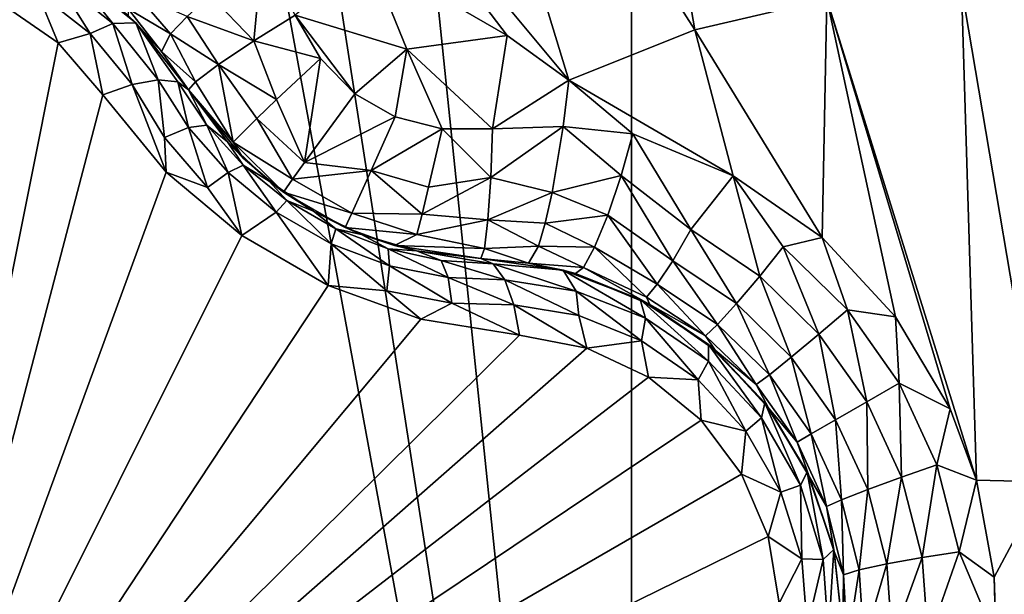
# Model space of a CAD drawing. Header units: metres. Extents: x -205 to 205, y -104 to 104.
# Tile 545 of 656: x -94.7 to -92.61, y 49.85 to 51.07. Entities that reach past the tile are written whole.
import ezdxf

# ---------------------------------------------------------------- set-up
doc = ezdxf.new("R2010")
doc.units = ezdxf.units.M
doc.layers.add('solid_01_2-CONSUMER_EHM_BOX_SW0001', color=7, linetype='CONTINUOUS')

msp = doc.modelspace()

# ---------------------------------------------------------------- linework, layer by layer
at = {"layer": 'solid_01_2-CONSUMER_EHM_BOX_SW0001'}
for points in [[(-200.010849, -74.958488), (-200.010773, 75.041512), (-0.010778, 75.04142)], [(-0.010849, -74.95858), (-200.010849, -74.958488), (-0.010778, 75.04142)], [(-91.959076, 42.820488, 75), (-76.402473, 63.637558, 75), (-185.602478, 63.645401, 75)], [(-92.726151, 42.986298, 75), (-91.959076, 42.820488, 75), (-185.602478, 63.645401, 75)], [(-93.500885, 43.041248, 75), (-92.726151, 42.986298, 75), (-185.602478, 63.645401, 75)], [(-168.500885, 43.051987, 75), (-93.500885, 43.041248, 75), (-185.602478, 63.645401, 75)], [(-94.902969, 56.788887, 67.02655), (-94.902618, 61.638889, 69), (-93.403656, 47.138783, 63.099998)], [(-93.402618, 61.638783, 69), (-93.403656, 47.138783, 63.099998), (-94.902618, 61.638889, 69)], [(-93.403656, 47.138783, 69.5), (-93.403656, 47.138783, 63.099998), (-93.402618, 61.638783, 69)], [(-93.403656, 47.138783, 69.5), (-93.402618, 61.638783, 69), (-93.403549, 48.638783, 69.5)], [(-93.403549, 48.638783, 72), (-93.402618, 61.638783, 72), (-76.402618, 61.637558, 72)], [(-93.402618, 61.638783, 69), (-93.402618, 61.638783, 72), (-93.403549, 48.638783, 72)], [(-93.403549, 48.638783, 69.5), (-93.402618, 61.638783, 69), (-93.403549, 48.638783, 72)], [(-92.09169, 48.560181, 72), (-93.403549, 48.638783, 72), (-76.402618, 61.637558, 72)], [(-94.902969, 56.788887, 67.02655), (-93.403656, 47.138783, 63.099998), (-94.903076, 55.288887, 66.416206)], [(-94.903076, 55.288887, 66.416206), (-93.403656, 47.138783, 63.099998), (-94.903656, 47.138889, 63.099998)], [(-93.444023, 52.060764, 18.003593), (-93.840454, 51.936069, 18.12837), (-93.269501, 51.043846, 18.309879)], [(-93.444023, 52.060764, 18.003593), (-93.269501, 51.043846, 18.309879), (-92.990623, 51.109734, 18.222105)], [(-93.840454, 51.936069, 18.12837), (-94.216354, 51.754471, 18.246685), (-93.536125, 50.937267, 18.393747)], [(-93.840454, 51.936069, 18.12837), (-93.536125, 50.937267, 18.393747), (-93.269501, 51.043846, 18.309879)], [(-94.216354, 51.754471, 18.246685), (-93.95919, 51.200821, 18.393749), (-93.66658, 51.031891, 18.393747)], [(-94.216354, 51.754471, 18.246685), (-93.66658, 51.031891, 18.393747), (-93.536125, 50.937267, 18.393747)], [(-94.18441, 51.206116, 18.416395), (-94.29425, 51.117279, 18.402063), (-94.202324, 51.02058, 18.42128)], [(-94.18441, 51.206116, 18.416395), (-94.202324, 51.02058, 18.42128), (-94.114967, 51.075237, 18.432564)], [(-93.95919, 51.200821, 18.393749), (-94.114967, 51.075237, 18.432564), (-93.878372, 51.002865, 18.426464)], [(-93.66658, 51.031891, 18.393747), (-93.95919, 51.200821, 18.393749), (-93.878372, 51.002865, 18.426464)], [(-94.623398, 51.155293, 16.731569), (-94.500404, 51.057209, 16.690866), (-94.591644, 51.170654, 16.848858)], [(-94.591644, 51.170654, 16.848858), (-94.451866, 51.058727, 16.815081), (-94.467941, 51.074467, 18.155281)], [(-94.500404, 51.057209, 16.690866), (-94.451866, 51.058727, 16.815081), (-94.591644, 51.170654, 16.848858)], [(-94.623398, 51.155293, 16.731569), (-94.660286, 51.123943, 16.672251), (-94.548103, 51.035824, 16.634918)], [(-94.623398, 51.155293, 16.731569), (-94.548103, 51.035824, 16.634918), (-94.500404, 51.057209, 16.690866)], [(-94.734581, 51.098511, 16.639135), (-94.616028, 51.016171, 16.603498), (-94.660286, 51.123943, 16.672251)], [(-94.616028, 51.016171, 16.603498), (-94.548103, 51.035824, 16.634918), (-94.660286, 51.123943, 16.672251)], [(-92.705635, 51.133163, 18.132406), (-92.990623, 51.109734, 18.222105), (-92.673882, 50.091408, 18.341488)], [(-92.705635, 51.133163, 18.132406), (-92.673882, 50.091408, 18.341488), (-92.528664, 50.088039, 18.295647)], [(-92.420372, 51.113659, 18.042622), (-92.705635, 51.133163, 18.132406), (-92.528664, 50.088039, 18.295647)], [(-94.450935, 51.12038, 18.297037), (-94.467781, 51.088577, 18.225767), (-94.378395, 51.035095, 18.304129)], [(-94.450935, 51.12038, 18.297037), (-94.378395, 51.035095, 18.304129), (-94.34314, 51.071945, 18.36202)], [(-94.29425, 51.117279, 18.402063), (-94.34314, 51.071945, 18.36202), (-94.202324, 51.02058, 18.42128)], [(-92.990623, 51.109734, 18.222105), (-93.269501, 51.043846, 18.309879), (-93.000504, 50.604351, 18.346743)], [(-92.990623, 51.109734, 18.222105), (-93.000504, 50.604351, 18.346743), (-92.84507, 50.436832, 18.336613)], [(-92.990623, 51.109734, 18.222105), (-92.84507, 50.436832, 18.336613), (-92.729729, 50.242386, 18.336082)], [(-92.990623, 51.109734, 18.222105), (-92.729729, 50.242386, 18.336082), (-92.673882, 50.091408, 18.341488)], [(-95.010788, 49.041466, 15.440842), (-94.616028, 51.016171, 16.603498), (-94.734581, 51.098511, 16.639135)], [(-94.467781, 51.088577, 18.225767), (-94.467941, 51.074467, 18.155281), (-94.39753, 50.997997, 18.172401)], [(-94.467781, 51.088577, 18.225767), (-94.39753, 50.997997, 18.172401), (-94.378395, 51.035095, 18.304129)], [(-94.451866, 51.058727, 16.815081), (-94.39753, 50.997997, 18.172401), (-94.467941, 51.074467, 18.155281)], [(-94.34314, 51.071945, 18.36202), (-94.378395, 51.035095, 18.304129), (-94.276718, 50.970592, 18.369303)], [(-94.34314, 51.071945, 18.36202), (-94.276718, 50.970592, 18.369303), (-94.202324, 51.02058, 18.42128)], [(-94.061363, 50.983067, 18.438095), (-94.114967, 51.075237, 18.432564), (-94.202324, 51.02058, 18.42128)], [(-93.988358, 50.908466, 18.439514), (-93.878372, 51.002865, 18.426464), (-94.114967, 51.075237, 18.432564)], [(-94.061363, 50.983067, 18.438095), (-93.988358, 50.908466, 18.439514), (-94.114967, 51.075237, 18.432564)], [(-94.500404, 51.057209, 16.690866), (-94.548103, 51.035824, 16.634918), (-94.459724, 50.928535, 16.587929)], [(-94.500404, 51.057209, 16.690866), (-94.404678, 50.938267, 16.639471), (-94.451866, 51.058727, 16.815081)], [(-94.459724, 50.928535, 16.587929), (-94.404678, 50.938267, 16.639471), (-94.500404, 51.057209, 16.690866)], [(-94.451866, 51.058727, 16.815081), (-94.340065, 50.916615, 16.770613), (-94.39753, 50.997997, 18.172401)], [(-94.363136, 50.9338, 16.70359), (-94.340065, 50.916615, 16.770613), (-94.451866, 51.058727, 16.815081)], [(-94.404678, 50.938267, 16.639471), (-94.363136, 50.9338, 16.70359), (-94.451866, 51.058727, 16.815081)], [(-93.269501, 51.043846, 18.309879), (-93.536125, 50.937267, 18.393747), (-93.188141, 50.735191, 18.366043)], [(-93.269501, 51.043846, 18.309879), (-93.188141, 50.735191, 18.366043), (-93.000504, 50.604351, 18.346743)], [(-94.616028, 51.016171, 16.603498), (-94.521255, 50.906517, 16.554106), (-94.548103, 51.035824, 16.634918)], [(-94.521255, 50.906517, 16.554106), (-94.459724, 50.928535, 16.587929), (-94.548103, 51.035824, 16.634918)], [(-94.378395, 51.035095, 18.304129), (-94.39753, 50.997997, 18.172401), (-94.325424, 50.93383, 18.285561)], [(-94.378395, 51.035095, 18.304129), (-94.325424, 50.93383, 18.285561), (-94.276718, 50.970592, 18.369303)], [(-94.154114, 50.896278, 18.411446), (-94.202324, 51.02058, 18.42128), (-94.276718, 50.970592, 18.369303)], [(-94.061363, 50.983067, 18.438095), (-94.202324, 51.02058, 18.42128), (-94.154114, 50.896278, 18.411446)], [(-93.66658, 51.031891, 18.393747), (-93.878372, 51.002865, 18.426464), (-93.697403, 50.83416, 18.432564)], [(-93.536125, 50.937267, 18.393747), (-93.66658, 51.031891, 18.393747), (-93.697403, 50.83416, 18.432564)], [(-95.010788, 49.041466, 15.440842), (-94.521255, 50.906517, 16.554106), (-94.616028, 51.016171, 16.603498)], [(-93.988358, 50.908466, 18.439514), (-93.902969, 50.859539, 18.439505), (-93.878372, 51.002865, 18.426464)], [(-93.902969, 50.859539, 18.439505), (-93.803802, 50.834465, 18.438089), (-93.878372, 51.002865, 18.426464)], [(-93.803802, 50.834465, 18.438089), (-93.697403, 50.83416, 18.432564), (-93.878372, 51.002865, 18.426464)], [(-94.39753, 50.997997, 18.172401), (-94.340065, 50.916615, 18.184393), (-94.325424, 50.93383, 18.285561)], [(-94.340065, 50.916615, 16.770613), (-94.340065, 50.916615, 18.184393), (-94.39753, 50.997997, 18.172401)], [(-94.061363, 50.983067, 18.438095), (-94.154114, 50.896278, 18.411446), (-94.095268, 50.763058, 18.369339)], [(-94.061363, 50.983067, 18.438095), (-94.095268, 50.763058, 18.369339), (-93.988358, 50.908466, 18.439514)], [(-94.246239, 50.80616, 18.251547), (-94.276718, 50.970592, 18.369303), (-94.325424, 50.93383, 18.285561)], [(-94.196129, 50.856125, 18.370678), (-94.276718, 50.970592, 18.369303), (-94.246239, 50.80616, 18.251547)], [(-94.154114, 50.896278, 18.411446), (-94.276718, 50.970592, 18.369303), (-94.196129, 50.856125, 18.370678)], [(-94.391182, 50.816402, 16.53347), (-94.404678, 50.938267, 16.639471), (-94.459724, 50.928535, 16.587929)], [(-94.340279, 50.837032, 16.586809), (-94.363136, 50.9338, 16.70359), (-94.404678, 50.938267, 16.639471)], [(-94.340279, 50.837032, 16.586809), (-94.404678, 50.938267, 16.639471), (-94.391182, 50.816402, 16.53347)], [(-93.547668, 50.839397, 18.416172), (-93.536125, 50.937267, 18.393747), (-93.697403, 50.83416, 18.432564)], [(-93.547668, 50.839397, 18.416172), (-93.400581, 50.823578, 18.393747), (-93.536125, 50.937267, 18.393747)], [(-93.188141, 50.735191, 18.366043), (-93.536125, 50.937267, 18.393747), (-93.400581, 50.823578, 18.393747)], [(-94.38755, 50.74276, 16.486921), (-94.459724, 50.928535, 16.587929), (-94.521255, 50.906517, 16.554106)], [(-94.391182, 50.816402, 16.53347), (-94.459724, 50.928535, 16.587929), (-94.38755, 50.74276, 16.486921)], [(-94.301834, 50.842346, 16.652798), (-94.340065, 50.916615, 16.770613), (-94.363136, 50.9338, 16.70359)], [(-94.340279, 50.837032, 16.586809), (-94.301834, 50.842346, 16.652798), (-94.363136, 50.9338, 16.70359)], [(-94.246239, 50.80616, 18.251547), (-94.325424, 50.93383, 18.285561), (-94.340065, 50.916615, 18.184393)], [(-94.246239, 50.80616, 18.251547), (-94.340065, 50.916615, 18.184393), (-94.224632, 50.772408, 18.189007)], [(-94.258186, 50.807274, 16.708677), (-94.224632, 50.772408, 18.189007), (-94.340065, 50.916615, 18.184393)], [(-94.258186, 50.807274, 16.708677), (-94.340065, 50.916615, 18.184393), (-94.340065, 50.916615, 16.770613)], [(-94.301834, 50.842346, 16.652798), (-94.258186, 50.807274, 16.708677), (-94.340065, 50.916615, 16.770613)], [(-95.010788, 49.041466, 15.440842), (-94.38755, 50.74276, 16.486921), (-94.521255, 50.906517, 16.554106)], [(-94.154114, 50.896278, 18.411446), (-94.196129, 50.856125, 18.370678), (-94.095268, 50.763058, 18.369339)], [(-93.988358, 50.908466, 18.439514), (-94.095268, 50.763058, 18.369339), (-93.902969, 50.859539, 18.439505)], [(-94.196129, 50.856125, 18.370678), (-94.246239, 50.80616, 18.251547), (-94.120277, 50.727978, 18.314011)], [(-94.196129, 50.856125, 18.370678), (-94.120277, 50.727978, 18.314011), (-94.095268, 50.763058, 18.369339)], [(-94.095268, 50.763058, 18.369339), (-93.954025, 50.746376, 18.410345), (-93.902969, 50.859539, 18.439505)], [(-93.902969, 50.859539, 18.439505), (-93.954025, 50.746376, 18.410345), (-93.803802, 50.834465, 18.438089)], [(-94.340279, 50.837032, 16.586809), (-94.391182, 50.816402, 16.53347), (-94.300087, 50.710674, 16.492579)], [(-94.340279, 50.837032, 16.586809), (-94.256798, 50.7421, 16.547348), (-94.301834, 50.842346, 16.652798)], [(-94.340279, 50.837032, 16.586809), (-94.300087, 50.710674, 16.492579), (-94.256798, 50.7421, 16.547348)], [(-94.301834, 50.842346, 16.652798), (-94.22467, 50.757519, 16.615108), (-94.258186, 50.807274, 16.708677)], [(-94.256798, 50.7421, 16.547348), (-94.22467, 50.757519, 16.615108), (-94.301834, 50.842346, 16.652798)], [(-93.954025, 50.746376, 18.410345), (-93.832466, 50.710712, 18.411446), (-93.803802, 50.834465, 18.438089)], [(-93.803802, 50.834465, 18.438089), (-93.832466, 50.710712, 18.411446), (-93.701057, 50.731174, 18.42128)], [(-93.803802, 50.834465, 18.438089), (-93.701057, 50.731174, 18.42128), (-93.697403, 50.83416, 18.432564)], [(-93.547668, 50.839397, 18.416172), (-93.697403, 50.83416, 18.432564), (-93.701057, 50.731174, 18.42128)], [(-93.547668, 50.839397, 18.416172), (-93.701057, 50.731174, 18.42128), (-93.57135, 50.699913, 18.402061)], [(-93.547668, 50.839397, 18.416172), (-93.57135, 50.699913, 18.402061), (-93.425377, 50.735558, 18.401863)], [(-93.547668, 50.839397, 18.416172), (-93.425377, 50.735558, 18.401863), (-93.400581, 50.823578, 18.393747)], [(-94.300087, 50.710674, 16.492579), (-94.391182, 50.816402, 16.53347), (-94.38755, 50.74276, 16.486921)], [(-93.278008, 50.621319, 18.370024), (-93.400581, 50.823578, 18.393747), (-93.425377, 50.735558, 18.401863)], [(-93.278008, 50.621319, 18.370024), (-93.188141, 50.735191, 18.366043), (-93.400581, 50.823578, 18.393747)], [(-94.169815, 50.723976, 16.674856), (-94.224632, 50.772408, 18.189007), (-94.258186, 50.807274, 16.708677)], [(-94.22467, 50.757519, 16.615108), (-94.169815, 50.723976, 16.674856), (-94.258186, 50.807274, 16.708677)], [(-94.246239, 50.80616, 18.251547), (-94.224632, 50.772408, 18.189007), (-94.139275, 50.700798, 18.189602)], [(-94.246239, 50.80616, 18.251547), (-94.139275, 50.700798, 18.189602), (-94.120277, 50.727978, 18.314011)], [(-94.169815, 50.723976, 16.674856), (-94.139275, 50.700798, 18.189602), (-94.224632, 50.772408, 18.189007)], [(-94.256798, 50.7421, 16.547348), (-94.154938, 50.658298, 16.525869), (-94.22467, 50.757519, 16.615108)], [(-94.22467, 50.757519, 16.615108), (-94.132515, 50.683022, 16.594767), (-94.169815, 50.723976, 16.674856)], [(-94.154938, 50.658298, 16.525869), (-94.132515, 50.683022, 16.594767), (-94.22467, 50.757519, 16.615108)], [(-94.095268, 50.763058, 18.369339), (-94.120277, 50.727978, 18.314011), (-93.954025, 50.746376, 18.410345)], [(-95.010788, 49.041466, 15.440842), (-94.227699, 50.608467, 16.45223), (-94.38755, 50.74276, 16.486921)], [(-94.300087, 50.710674, 16.492579), (-94.38755, 50.74276, 16.486921), (-94.227699, 50.608467, 16.45223)], [(-94.256798, 50.7421, 16.547348), (-94.300087, 50.710674, 16.492579), (-94.227699, 50.608467, 16.45223)], [(-94.256798, 50.7421, 16.547348), (-94.227699, 50.608467, 16.45223), (-94.154938, 50.658298, 16.525869)], [(-94.120277, 50.727978, 18.314011), (-94.139275, 50.700798, 18.189602), (-93.995171, 50.655785, 18.314009)], [(-94.120277, 50.727978, 18.314011), (-93.995171, 50.655785, 18.314009), (-93.954025, 50.746376, 18.410345)], [(-93.954025, 50.746376, 18.410345), (-93.995171, 50.655785, 18.314009), (-93.846207, 50.65424, 18.370676)], [(-93.954025, 50.746376, 18.410345), (-93.846207, 50.65424, 18.370676), (-93.832466, 50.710712, 18.411446)], [(-93.846207, 50.65424, 18.370676), (-93.707153, 50.64175, 18.369303), (-93.701057, 50.731174, 18.42128)], [(-93.832466, 50.710712, 18.411446), (-93.846207, 50.65424, 18.370676), (-93.701057, 50.731174, 18.42128)], [(-93.57135, 50.699913, 18.402061), (-93.701057, 50.731174, 18.42128), (-93.707153, 50.64175, 18.369303)], [(-93.57135, 50.699913, 18.402061), (-93.453552, 50.652039, 18.376806), (-93.425377, 50.735558, 18.401863)], [(-93.316345, 50.555534, 18.333315), (-93.425377, 50.735558, 18.401863), (-93.453552, 50.652039, 18.376806)], [(-93.278008, 50.621319, 18.370024), (-93.425377, 50.735558, 18.401863), (-93.316345, 50.555534, 18.333315)], [(-93.132378, 50.522907, 18.35281), (-93.188141, 50.735191, 18.366043), (-93.278008, 50.621319, 18.370024)], [(-93.132378, 50.522907, 18.35281), (-93.082787, 50.584885, 18.362474), (-93.188141, 50.735191, 18.366043)], [(-93.000504, 50.604351, 18.346743), (-93.188141, 50.735191, 18.366043), (-93.082787, 50.584885, 18.362474)], [(-94.076233, 50.660072, 16.664257), (-94.139275, 50.700798, 18.189602), (-94.169815, 50.723976, 16.674856)], [(-94.132515, 50.683022, 16.594767), (-94.076233, 50.660072, 16.664257), (-94.169815, 50.723976, 16.674856)], [(-94.139275, 50.700798, 18.189602), (-94.009193, 50.62574, 18.189606), (-93.995171, 50.655785, 18.314009)], [(-94.139275, 50.700798, 18.189602), (-94.076248, 50.66008, 18.189684), (-94.009193, 50.62574, 18.189606)], [(-94.076233, 50.660072, 16.664257), (-94.076248, 50.66008, 18.189684), (-94.139275, 50.700798, 18.189602)], [(-93.57135, 50.699913, 18.402061), (-93.707153, 50.64175, 18.369303), (-93.586166, 50.634907, 18.36202)], [(-93.57135, 50.699913, 18.402061), (-93.586166, 50.634907, 18.36202), (-93.453552, 50.652039, 18.376806)], [(-94.154938, 50.658298, 16.525869), (-94.038765, 50.591198, 16.525848), (-94.132515, 50.683022, 16.594767)], [(-94.132515, 50.683022, 16.594767), (-94.028534, 50.622971, 16.594748), (-94.076233, 50.660072, 16.664257)], [(-94.038765, 50.591198, 16.525848), (-94.028534, 50.622971, 16.594748), (-94.132515, 50.683022, 16.594767)], [(-94.154938, 50.658298, 16.525869), (-94.227699, 50.608467, 16.45223), (-94.045204, 50.503109, 16.452236)], [(-94.154938, 50.658298, 16.525869), (-94.045204, 50.503109, 16.452236), (-94.038765, 50.591198, 16.525848)], [(-94.076233, 50.660072, 16.664257), (-94.009193, 50.62574, 18.189606), (-94.076248, 50.66008, 18.189684)], [(-93.974152, 50.611015, 16.674862), (-94.009193, 50.62574, 18.189606), (-94.076233, 50.660072, 16.664257)], [(-94.028534, 50.622971, 16.594748), (-93.974152, 50.611015, 16.674862), (-94.076233, 50.660072, 16.664257)], [(-93.995171, 50.655785, 18.314009), (-94.009193, 50.62574, 18.189606), (-93.857231, 50.611172, 18.314999)], [(-93.995171, 50.655785, 18.314009), (-93.857231, 50.611172, 18.314999), (-93.846207, 50.65424, 18.370676)], [(-93.846207, 50.65424, 18.370676), (-93.857231, 50.611172, 18.314999), (-93.707153, 50.64175, 18.369303)], [(-93.586166, 50.634907, 18.36202), (-93.4814, 50.584026, 18.321918), (-93.453552, 50.652039, 18.376806)], [(-93.349258, 50.505688, 18.273518), (-93.453552, 50.652039, 18.376806), (-93.4814, 50.584026, 18.321918)], [(-93.316345, 50.555534, 18.333315), (-93.453552, 50.652039, 18.376806), (-93.349258, 50.505688, 18.273518)], [(-94.009193, 50.62574, 18.189606), (-93.904724, 50.587734, 18.189005), (-93.857231, 50.611172, 18.314999)], [(-93.974152, 50.611015, 16.674862), (-93.904724, 50.587734, 18.189005), (-94.009193, 50.62574, 18.189606)], [(-93.857231, 50.611172, 18.314999), (-93.714638, 50.581192, 18.285561), (-93.707153, 50.64175, 18.369303)], [(-93.600449, 50.585949, 18.304127), (-93.707153, 50.64175, 18.369303), (-93.714638, 50.581192, 18.285561)], [(-93.586166, 50.634907, 18.36202), (-93.707153, 50.64175, 18.369303), (-93.600449, 50.585949, 18.304127)], [(-93.586166, 50.634907, 18.36202), (-93.600449, 50.585949, 18.304127), (-93.4814, 50.584026, 18.321918)], [(-95.010788, 49.041466, 15.440842), (-94.045204, 50.503109, 16.452236), (-94.227699, 50.608467, 16.45223)], [(-94.038765, 50.591198, 16.525848), (-93.915207, 50.544823, 16.547297), (-94.028534, 50.622971, 16.594748)], [(-94.028534, 50.622971, 16.594748), (-93.917892, 50.580349, 16.615061), (-93.974152, 50.611015, 16.674862)], [(-93.915207, 50.544823, 16.547297), (-93.917892, 50.580349, 16.615061), (-94.028534, 50.622971, 16.594748)], [(-93.857849, 50.576141, 16.708679), (-93.904724, 50.587734, 18.189005), (-93.974152, 50.611015, 16.674862)], [(-93.917892, 50.580349, 16.615061), (-93.857849, 50.576141, 16.708679), (-93.974152, 50.611015, 16.674862)], [(-93.857231, 50.611172, 18.314999), (-93.904724, 50.587734, 18.189005), (-93.714638, 50.581192, 18.285561)], [(-93.278008, 50.621319, 18.370024), (-93.316345, 50.555534, 18.333315), (-93.181496, 50.464794, 18.315992)], [(-93.132378, 50.522907, 18.35281), (-93.278008, 50.621319, 18.370024), (-93.181496, 50.464794, 18.315992)], [(-93.000504, 50.604351, 18.346743), (-93.082787, 50.584885, 18.362474), (-92.946854, 50.451744, 18.351889)], [(-92.84507, 50.436832, 18.336613), (-93.000504, 50.604351, 18.346743), (-92.946854, 50.451744, 18.351889)], [(-94.038765, 50.591198, 16.525848), (-94.045204, 50.503109, 16.452236), (-93.920799, 50.491627, 16.492527)], [(-94.038765, 50.591198, 16.525848), (-93.920799, 50.491627, 16.492527), (-93.915207, 50.544823, 16.547297)], [(-93.904724, 50.587734, 18.189005), (-93.722229, 50.559906, 18.184393), (-93.714638, 50.581192, 18.285561)], [(-93.722229, 50.559906, 16.770613), (-93.722229, 50.559906, 18.184393), (-93.904724, 50.587734, 18.189005)], [(-93.722229, 50.559906, 16.770613), (-93.904724, 50.587734, 18.189005), (-93.857849, 50.576141, 16.708679)], [(-93.600449, 50.585949, 18.304127), (-93.714638, 50.581192, 18.285561), (-93.620956, 50.550507, 18.172096)], [(-93.600449, 50.585949, 18.304127), (-93.620956, 50.550507, 18.172096), (-93.505127, 50.540794, 18.244682)], [(-93.600449, 50.585949, 18.304127), (-93.505127, 50.540794, 18.244682), (-93.4814, 50.584026, 18.321918)], [(-93.371971, 50.478386, 18.2019), (-93.4814, 50.584026, 18.321918), (-93.505127, 50.540794, 18.244682)], [(-93.349258, 50.505688, 18.273518), (-93.4814, 50.584026, 18.321918), (-93.371971, 50.478386, 18.2019)], [(-93.007065, 50.400013, 18.342203), (-93.082787, 50.584885, 18.362474), (-93.132378, 50.522907, 18.35281)], [(-93.007065, 50.400013, 18.342203), (-92.946854, 50.451744, 18.351889), (-93.082787, 50.584885, 18.362474)], [(-93.917892, 50.580349, 16.615061), (-93.805771, 50.555893, 16.652754), (-93.857849, 50.576141, 16.708679)], [(-93.791161, 50.519939, 16.586761), (-93.805771, 50.555893, 16.652754), (-93.917892, 50.580349, 16.615061)], [(-93.915207, 50.544823, 16.547297), (-93.791161, 50.519939, 16.586761), (-93.917892, 50.580349, 16.615061)], [(-93.695801, 50.548527, 16.703592), (-93.722229, 50.559906, 16.770613), (-93.857849, 50.576141, 16.708679)], [(-93.805771, 50.555893, 16.652754), (-93.695801, 50.548527, 16.703592), (-93.857849, 50.576141, 16.708679)], [(-93.620956, 50.550507, 18.172096), (-93.714638, 50.581192, 18.285561), (-93.722229, 50.559906, 18.184393)], [(-93.915207, 50.544823, 16.547297), (-93.920799, 50.491627, 16.492527), (-93.783585, 50.465542, 16.533422)], [(-93.915207, 50.544823, 16.547297), (-93.783585, 50.465542, 16.533422), (-93.791161, 50.519939, 16.586761)], [(-93.671165, 50.514778, 16.639465), (-93.695801, 50.548527, 16.703592), (-93.805771, 50.555893, 16.652754)], [(-93.791161, 50.519939, 16.586761), (-93.671165, 50.514778, 16.639465), (-93.805771, 50.555893, 16.652754)], [(-93.547745, 50.535309, 16.814066), (-93.620956, 50.550507, 18.172096), (-93.722229, 50.559906, 18.184393)], [(-93.547745, 50.535309, 16.814066), (-93.722229, 50.559906, 18.184393), (-93.722229, 50.559906, 16.770613)], [(-93.547745, 50.535309, 16.814066), (-93.722229, 50.559906, 16.770613), (-93.695801, 50.548527, 16.703592)], [(-93.520302, 50.491344, 16.690859), (-93.547745, 50.535309, 16.814066), (-93.695801, 50.548527, 16.703592)], [(-93.520302, 50.491344, 16.690859), (-93.695801, 50.548527, 16.703592), (-93.671165, 50.514778, 16.639465)], [(-93.620956, 50.550507, 18.172096), (-93.521584, 50.528084, 18.155281), (-93.505127, 50.540794, 18.244682)], [(-93.547745, 50.535309, 16.814066), (-93.521584, 50.528084, 18.155281), (-93.620956, 50.550507, 18.172096)], [(-93.364769, 50.462765, 18.128345), (-93.505127, 50.540794, 18.244682), (-93.521584, 50.528084, 18.155281)], [(-93.371971, 50.478386, 18.2019), (-93.505127, 50.540794, 18.244682), (-93.364769, 50.462765, 18.128345)], [(-93.316345, 50.555534, 18.333315), (-93.349258, 50.505688, 18.273518), (-93.221672, 50.420837, 18.256014)], [(-93.181496, 50.464794, 18.315992), (-93.316345, 50.555534, 18.333315), (-93.221672, 50.420837, 18.256014)], [(-93.791161, 50.519939, 16.586761), (-93.783585, 50.465542, 16.533422), (-93.652069, 50.462238, 16.587923)], [(-93.652069, 50.462238, 16.587923), (-93.671165, 50.514778, 16.639465), (-93.791161, 50.519939, 16.586761)], [(-93.547745, 50.535309, 16.814066), (-93.384903, 50.473457, 16.847332), (-93.521584, 50.528084, 18.155281)], [(-93.373863, 50.433872, 16.731562), (-93.384903, 50.473457, 16.847332), (-93.547745, 50.535309, 16.814066)], [(-93.520302, 50.491344, 16.690859), (-93.373863, 50.433872, 16.731562), (-93.547745, 50.535309, 16.814066)], [(-93.384903, 50.473457, 16.847332), (-93.364769, 50.462765, 18.128345), (-93.521584, 50.528084, 18.155281)], [(-93.132378, 50.522907, 18.35281), (-93.181496, 50.464794, 18.315992), (-93.065422, 50.351246, 18.305311)], [(-93.007065, 50.400013, 18.342203), (-93.132378, 50.522907, 18.35281), (-93.065422, 50.351246, 18.305311)], [(-95.010788, 49.041466, 15.440842), (-93.848969, 50.431835, 16.486938), (-94.045204, 50.503109, 16.452236)], [(-93.920799, 50.491627, 16.492527), (-94.045204, 50.503109, 16.452236), (-93.848969, 50.431835, 16.486938)], [(-93.520302, 50.491344, 16.690859), (-93.671165, 50.514778, 16.639465), (-93.514977, 50.439346, 16.634916)], [(-93.514977, 50.439346, 16.634916), (-93.671165, 50.514778, 16.639465), (-93.652069, 50.462238, 16.587923)], [(-93.349258, 50.505688, 18.273518), (-93.371971, 50.478386, 18.2019), (-93.247276, 50.396854, 18.184185)], [(-93.221672, 50.420837, 18.256014), (-93.349258, 50.505688, 18.273518), (-93.247276, 50.396854, 18.184185)], [(-93.783585, 50.465542, 16.533422), (-93.920799, 50.491627, 16.492527), (-93.848969, 50.431835, 16.486938)], [(-93.520302, 50.491344, 16.690859), (-93.514977, 50.439346, 16.634916), (-93.382561, 50.38625, 16.672249)], [(-93.520302, 50.491344, 16.690859), (-93.382561, 50.38625, 16.672249), (-93.373863, 50.433872, 16.731562)], [(-93.247276, 50.396854, 18.184185), (-93.371971, 50.478386, 18.2019), (-93.364769, 50.462765, 18.128345)], [(-93.783585, 50.465542, 16.533422), (-93.848969, 50.431835, 16.486938), (-93.640373, 50.397938, 16.554106)], [(-93.652069, 50.462238, 16.587923), (-93.783585, 50.465542, 16.533422), (-93.640373, 50.397938, 16.554106)], [(-93.652069, 50.462238, 16.587923), (-93.640373, 50.397938, 16.554106), (-93.498055, 50.370705, 16.603487)], [(-93.514977, 50.439346, 16.634916), (-93.652069, 50.462238, 16.587923), (-93.498055, 50.370705, 16.603487)], [(-93.384903, 50.473457, 16.847332), (-93.240776, 50.378265, 16.870089), (-93.364769, 50.462765, 18.128345)], [(-93.240433, 50.343281, 16.759884), (-93.240776, 50.378265, 16.870089), (-93.384903, 50.473457, 16.847332)], [(-93.373863, 50.433872, 16.731562), (-93.240433, 50.343281, 16.759884), (-93.384903, 50.473457, 16.847332)], [(-93.247276, 50.396854, 18.184185), (-93.364769, 50.462765, 18.128345), (-93.226601, 50.366192, 18.109652)], [(-93.240776, 50.378265, 16.870089), (-93.226601, 50.366192, 18.109652), (-93.364769, 50.462765, 18.128345)], [(-93.181496, 50.464794, 18.315992), (-93.221672, 50.420837, 18.256014), (-93.111778, 50.314056, 18.245213)], [(-93.065422, 50.351246, 18.305311), (-93.181496, 50.464794, 18.315992), (-93.111778, 50.314056, 18.245213)], [(-93.382561, 50.38625, 16.672249), (-93.514977, 50.439346, 16.634916), (-93.498055, 50.370705, 16.603487)], [(-92.905998, 50.256664, 18.338621), (-92.946854, 50.451744, 18.351889), (-93.007065, 50.400013, 18.342203)], [(-92.84507, 50.436832, 18.336613), (-92.946854, 50.451744, 18.351889), (-92.837257, 50.296352, 18.348312)], [(-92.905998, 50.256664, 18.338621), (-92.837257, 50.296352, 18.348312), (-92.946854, 50.451744, 18.351889)], [(-92.729729, 50.242386, 18.336082), (-92.84507, 50.436832, 18.336613), (-92.837257, 50.296352, 18.348312)], [(-95.010788, 49.041466, 15.440842), (-93.640373, 50.397938, 16.554106), (-93.848969, 50.431835, 16.486938)], [(-93.373863, 50.433872, 16.731562), (-93.382561, 50.38625, 16.672249), (-93.262299, 50.303638, 16.698143)], [(-93.373863, 50.433872, 16.731562), (-93.262299, 50.303638, 16.698143), (-93.240433, 50.343281, 16.759884)], [(-93.221672, 50.420837, 18.256014), (-93.247276, 50.396854, 18.184185), (-93.139755, 50.293392, 18.173237)], [(-93.111778, 50.314056, 18.245213), (-93.221672, 50.420837, 18.256014), (-93.139755, 50.293392, 18.173237)], [(-95.010788, 49.041466, 15.440842), (-93.498055, 50.370705, 16.603487), (-93.640373, 50.397938, 16.554106)], [(-93.139755, 50.293392, 18.173237), (-93.247276, 50.396854, 18.184185), (-93.226601, 50.366192, 18.109652)], [(-93.007065, 50.400013, 18.342203), (-93.065422, 50.351246, 18.305311), (-92.971855, 50.218643, 18.301702)], [(-92.905998, 50.256664, 18.338621), (-93.007065, 50.400013, 18.342203), (-92.971855, 50.218643, 18.301702)], [(-93.382561, 50.38625, 16.672249), (-93.498055, 50.370705, 16.603487), (-93.367523, 50.309242, 16.639118)], [(-93.262299, 50.303638, 16.698143), (-93.382561, 50.38625, 16.672249), (-93.367523, 50.309242, 16.639118)], [(-93.240776, 50.378265, 16.870089), (-93.12133, 50.254536, 16.882154), (-93.226601, 50.366192, 18.109652)], [(-93.128723, 50.223278, 16.774439), (-93.12133, 50.254536, 16.882154), (-93.240776, 50.378265, 16.870089)], [(-93.240433, 50.343281, 16.759884), (-93.128723, 50.223278, 16.774439), (-93.240776, 50.378265, 16.870089)], [(-95.010788, 49.041466, 15.440842), (-93.367523, 50.309242, 16.639118), (-93.498055, 50.370705, 16.603487)], [(-93.139755, 50.293392, 18.173237), (-93.226601, 50.366192, 18.109652), (-93.112709, 50.243179, 18.099911)], [(-93.12133, 50.254536, 16.882154), (-93.112709, 50.243179, 18.099911), (-93.226601, 50.366192, 18.109652)], [(-93.240433, 50.343281, 16.759884), (-93.262299, 50.303638, 16.698143), (-93.16172, 50.194962, 16.71142)], [(-93.240433, 50.343281, 16.759884), (-93.16172, 50.194962, 16.71142), (-93.128723, 50.223278, 16.774439)], [(-93.065422, 50.351246, 18.305311), (-93.111778, 50.314056, 18.245213), (-93.023285, 50.188953, 18.241562)], [(-92.971855, 50.218643, 18.301702), (-93.065422, 50.351246, 18.305311), (-93.023285, 50.188953, 18.241562)], [(-93.111778, 50.314056, 18.245213), (-93.139755, 50.293392, 18.173237), (-93.053307, 50.171616, 18.169535)], [(-93.023285, 50.188953, 18.241562), (-93.111778, 50.314056, 18.245213), (-93.053307, 50.171616, 18.169535)], [(-95.010788, 49.041466, 15.440842), (-93.256416, 50.218437, 16.660553), (-93.367523, 50.309242, 16.639118)], [(-93.262299, 50.303638, 16.698143), (-93.367523, 50.309242, 16.639118), (-93.256416, 50.218437, 16.660553)], [(-93.16172, 50.194962, 16.71142), (-93.262299, 50.303638, 16.698143), (-93.256416, 50.218437, 16.660553)], [(-93.053307, 50.171616, 18.169535), (-93.139755, 50.293392, 18.173237), (-93.112709, 50.243179, 18.099911)], [(-92.83239, 50.097469, 18.342203), (-92.837257, 50.296352, 18.348312), (-92.905998, 50.256664, 18.338621)], [(-92.729729, 50.242386, 18.336082), (-92.837257, 50.296352, 18.348312), (-92.757484, 50.123745, 18.351889)], [(-92.83239, 50.097469, 18.342203), (-92.757484, 50.123745, 18.351889), (-92.837257, 50.296352, 18.348312)], [(-93.128723, 50.223278, 16.774439), (-93.04628, 50.080475, 16.774439), (-93.12133, 50.254536, 16.882154)], [(-93.12133, 50.254536, 16.882154), (-93.031593, 50.107834, 16.883411), (-93.112709, 50.243179, 18.099911)], [(-93.04628, 50.080475, 16.774439), (-93.031593, 50.107834, 16.883411), (-93.12133, 50.254536, 16.882154)], [(-92.905998, 50.256664, 18.338621), (-92.971855, 50.218643, 18.301702), (-92.903801, 50.071312, 18.305311)], [(-92.83239, 50.097469, 18.342203), (-92.905998, 50.256664, 18.338621), (-92.903801, 50.071312, 18.305311)], [(-93.053307, 50.171616, 18.169535), (-93.112709, 50.243179, 18.099911), (-93.027588, 50.099186, 18.099459)], [(-93.031593, 50.107834, 16.883411), (-93.027588, 50.099186, 18.099459), (-93.112709, 50.243179, 18.099911)], [(-92.673882, 50.091408, 18.341488), (-92.729729, 50.242386, 18.336082), (-92.757484, 50.123745, 18.351889)], [(-95.010788, 49.041466, 15.440842), (-93.170517, 50.104008, 16.667706), (-93.256416, 50.218437, 16.660553)], [(-93.16172, 50.194962, 16.71142), (-93.256416, 50.218437, 16.660553), (-93.170517, 50.104008, 16.667706)], [(-93.128723, 50.223278, 16.774439), (-93.16172, 50.194962, 16.71142), (-93.087296, 50.066063, 16.71142)], [(-93.128723, 50.223278, 16.774439), (-93.087296, 50.066063, 16.71142), (-93.04628, 50.080475, 16.774439)], [(-92.971855, 50.218643, 18.301702), (-93.023285, 50.188953, 18.241562), (-92.959183, 50.049763, 18.245213)], [(-92.903801, 50.071312, 18.305311), (-92.971855, 50.218643, 18.301702), (-92.959183, 50.049763, 18.245213)], [(-93.087296, 50.066063, 16.71142), (-93.16172, 50.194962, 16.71142), (-93.170517, 50.104008, 16.667706)], [(-93.023285, 50.188953, 18.241562), (-93.053307, 50.171616, 18.169535), (-92.991066, 50.035866, 18.173237)], [(-92.959183, 50.049763, 18.245213), (-93.023285, 50.188953, 18.241562), (-92.991066, 50.035866, 18.173237)], [(-92.991066, 50.035866, 18.173237), (-93.053307, 50.171616, 18.169535), (-93.027588, 50.099186, 18.099459)], [(-95.010788, 49.041466, 15.440842), (-93.114342, 49.972408, 16.660563), (-93.170517, 50.104008, 16.667706)], [(-93.087296, 50.066063, 16.71142), (-93.170517, 50.104008, 16.667706), (-93.114342, 49.972408, 16.660563)], [(-93.04628, 50.080475, 16.774439), (-92.998207, 49.923737, 16.759886), (-93.031593, 50.107834, 16.883411)], [(-93.031593, 50.107834, 16.883411), (-92.975746, 49.944736, 16.873802), (-93.027588, 50.099186, 18.099459)], [(-92.998207, 49.923737, 16.759886), (-92.975746, 49.944736, 16.873802), (-93.031593, 50.107834, 16.883411)], [(-92.78862, 49.927494, 18.35281), (-92.757484, 50.123745, 18.351889), (-92.83239, 50.097469, 18.342203)], [(-92.78862, 49.927494, 18.35281), (-92.710144, 49.939457, 18.362474), (-92.757484, 50.123745, 18.351889)], [(-92.673882, 50.091408, 18.341488), (-92.757484, 50.123745, 18.351889), (-92.710144, 49.939457, 18.362474)], [(-92.991066, 50.035866, 18.173237), (-93.027588, 50.099186, 18.099459), (-92.974731, 49.940151, 18.108315)], [(-92.975746, 49.944736, 16.873802), (-92.974731, 49.940151, 18.108315), (-93.027588, 50.099186, 18.099459)], [(-92.83239, 50.097469, 18.342203), (-92.903801, 50.071312, 18.305311), (-92.863503, 49.914013, 18.315992)], [(-92.78862, 49.927494, 18.35281), (-92.83239, 50.097469, 18.342203), (-92.863503, 49.914013, 18.315992)], [(-92.636185, 49.886192, 18.35541), (-92.673882, 50.091408, 18.341488), (-92.710144, 49.939457, 18.362474)], [(-92.528664, 50.088039, 18.295647), (-92.673882, 50.091408, 18.341488), (-92.636185, 49.886192, 18.35541)], [(-92.528664, 50.088039, 18.295647), (-92.636185, 49.886192, 18.35541), (-92.608978, 49.041462, 18.393747)], [(-93.043472, 49.924622, 16.698145), (-93.087296, 50.066063, 16.71142), (-93.114342, 49.972408, 16.660563)], [(-93.04628, 50.080475, 16.774439), (-93.087296, 50.066063, 16.71142), (-93.043472, 49.924622, 16.698145)], [(-93.04628, 50.080475, 16.774439), (-93.043472, 49.924622, 16.698145), (-92.998207, 49.923737, 16.759886)], [(-92.903801, 50.071312, 18.305311), (-92.959183, 50.049763, 18.245213), (-92.921661, 49.901199, 18.256014)], [(-92.863503, 49.914013, 18.315992), (-92.903801, 50.071312, 18.305311), (-92.921661, 49.901199, 18.256014)], [(-92.959183, 50.049763, 18.245213), (-92.991066, 50.035866, 18.173237), (-92.955231, 49.891018, 18.184185)], [(-92.921661, 49.901199, 18.256014), (-92.959183, 50.049763, 18.245213), (-92.955231, 49.891018, 18.184185)], [(-92.955231, 49.891018, 18.184185), (-92.991066, 50.035866, 18.173237), (-92.974731, 49.940151, 18.108315)], [(-95.010788, 49.041466, 15.440842), (-93.091232, 49.830784, 16.639137), (-93.114342, 49.972408, 16.660563)], [(-93.043472, 49.924622, 16.698145), (-93.114342, 49.972408, 16.660563), (-93.091232, 49.830784, 16.639137)], [(-92.998207, 49.923737, 16.759886), (-92.986465, 49.762882, 16.731564), (-92.975746, 49.944736, 16.873802)], [(-92.986465, 49.762882, 16.731564), (-92.956726, 49.772713, 16.853397), (-92.975746, 49.944736, 16.873802)], [(-92.975746, 49.944736, 16.873802), (-92.956726, 49.772713, 16.853397), (-92.974731, 49.940151, 18.108315)], [(-92.955231, 49.891018, 18.184185), (-92.974731, 49.940151, 18.108315), (-92.956726, 49.772713, 18.126163)], [(-92.956726, 49.772713, 16.853397), (-92.956726, 49.772713, 18.126163), (-92.974731, 49.940151, 18.108315)], [(-92.776199, 49.752174, 18.370024), (-92.710144, 49.939457, 18.362474), (-92.78862, 49.927494, 18.35281)], [(-92.776199, 49.752174, 18.370024), (-92.633171, 49.755791, 18.367846), (-92.710144, 49.939457, 18.362474)], [(-92.636185, 49.886192, 18.35541), (-92.710144, 49.939457, 18.362474), (-92.633171, 49.755791, 18.367846)], [(-93.032059, 49.77916, 16.672249), (-93.043472, 49.924622, 16.698145), (-93.091232, 49.830784, 16.639137)], [(-92.998207, 49.923737, 16.759886), (-93.043472, 49.924622, 16.698145), (-93.032059, 49.77916, 16.672249)], [(-92.998207, 49.923737, 16.759886), (-93.032059, 49.77916, 16.672249), (-92.986465, 49.762882, 16.731564)], [(-92.78862, 49.927494, 18.35281), (-92.863503, 49.914013, 18.315992), (-92.852341, 49.751862, 18.333315)], [(-92.776199, 49.752174, 18.370024), (-92.78862, 49.927494, 18.35281), (-92.852341, 49.751862, 18.333315)], [(-92.921661, 49.901199, 18.256014), (-92.955231, 49.891018, 18.184185), (-92.946968, 49.74226, 18.2019)], [(-92.911972, 49.748283, 18.273518), (-92.921661, 49.901199, 18.256014), (-92.946968, 49.74226, 18.2019)], [(-92.863503, 49.914013, 18.315992), (-92.921661, 49.901199, 18.256014), (-92.911972, 49.748283, 18.273518)], [(-92.852341, 49.751862, 18.333315), (-92.863503, 49.914013, 18.315992), (-92.911972, 49.748283, 18.273518)], [(-92.946968, 49.74226, 18.2019), (-92.955231, 49.891018, 18.184185), (-92.956726, 49.772713, 18.126163)], [(-92.633171, 49.755791, 18.367846), (-92.608978, 49.041462, 18.393747), (-92.636185, 49.886192, 18.35541)]]:
    msp.add_3dface(points, dxfattribs=at)

doc.saveas('drawing.dxf')
